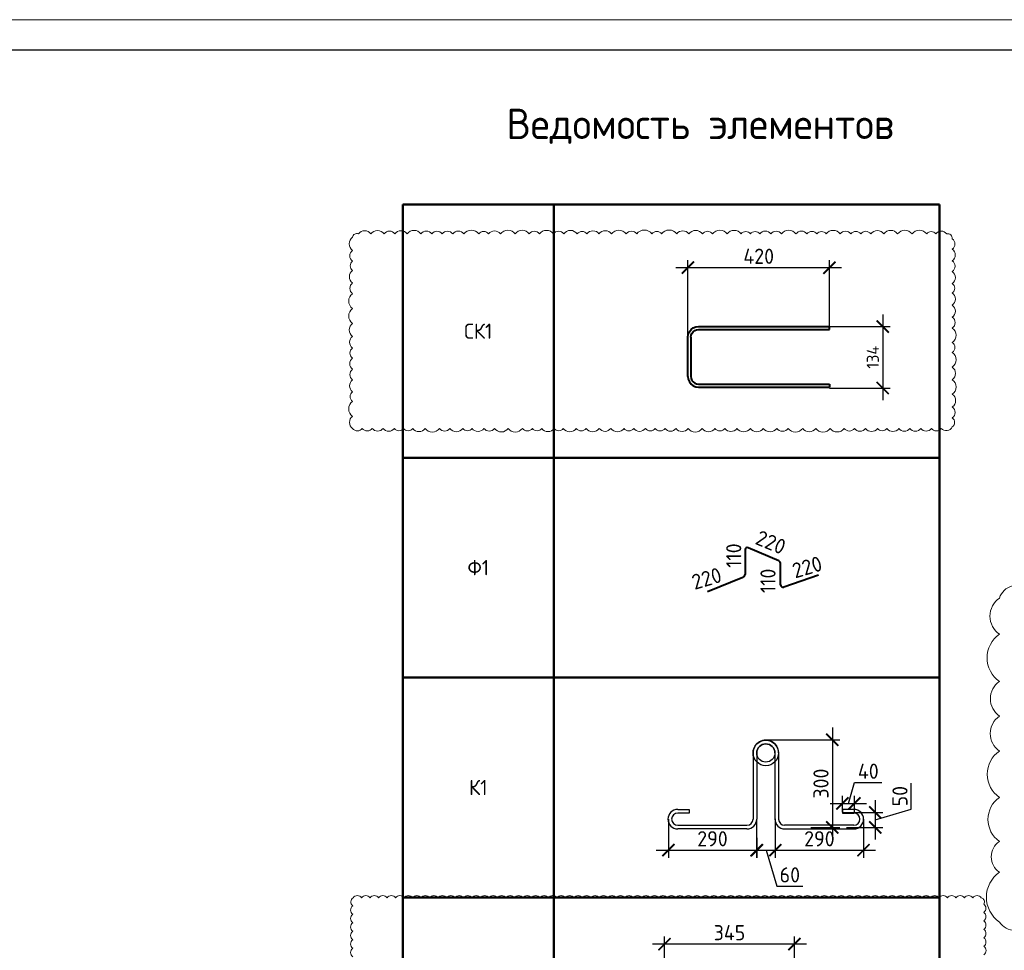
# Model space of a CAD drawing. Header units: millimetres. Extents: x -348641 to 659084, y -187953 to 16029.
# Tile 619 of 656: x -51920 to -35713, y -84248 to -68930. Entities that reach past the tile are written whole.
import ezdxf

# ---------------------------------------------------------------- set-up
doc = ezdxf.new("R2010")
doc.units = ezdxf.units.MM
for name, color, linetype, lineweight in [('_0.5', 94, 'Continuous', 50), ('Арм_хомуты', 133, 'Continuous', 18), ('Арматура', 152, 'Continuous', 40), ('Выноски', 20, 'Continuous', 20), ('Петля', 7, 'Continuous', 30), ('размер', 1, 'Continuous', 25), ('РАЗМЕРЫ', 1, 'Continuous', 9), ('ТОНКИЕ', 7, 'Continuous', 9)]:
    doc.layers.add(name, color=color, linetype=linetype, lineweight=lineweight)
doc.layers.add('ТОЛСТЫЕ_ОСНОВНЫЕ', color=6, linetype='Continuous')
doc.styles.add('GOST 2.304', font='CS_Gost2304.shx')
doc.styles.add('GOST-2.304_Type-B', font='GOST_Common.ttf')
doc.dimstyles.new('СПДС', dxfattribs={"dimscale": 100, "dimtxt": 2.5, "dimasz": 2, "dimexe": 1.25, "dimexo": 0, "dimtad": 1, "dimdec": 0, "dimrnd": 5, "dimtxsty": 'GOST-2.304_Type-B', "dimblk": 'ARCHTICK', "dimcen": 2.5, "dimdle": 2, "dimclrd": 1, "dimclre": 1, "dimclrt": 1, "dimadec": 0, "dimazin": 2, "dimtfac": 0.75, "dimtdec": 0, "dimtmove": 1, "dimatfit": 3, "dimfxl": 1, "dimtfillclr": 256, "dimtolj": 1, "dimarcsym": 1})

# ---------------------------------------------------------------- blocks, each defined once
blk = doc.blocks.new('*U1236')
at = {"layer": 'ТОЛСТЫЕ_ОСНОВНЫЕ', "color": 6}
blk.add_lwpolyline([(20, 5), (886, 5), (886, 415), (20, 415)], close=True, dxfattribs=at)
at = {"layer": 'ТОНКИЕ'}
blk.add_lwpolyline([(0, 0), (891, 0), (891, 420), (0, 420)], close=True, dxfattribs=at)
blk = doc.blocks.new('*T1333')
at = {"layer": 'Выноски', "color": 0, "linetype": 'ByBlock', "lineweight": 50, "transparency": 16777216}
for p, q in [((0, 0), (8834, 0)), ((0, 0), (0, -18642)), ((2484, 0), (2484, -18642)), ((8834, 0), (8834, -18642)), ((0, -4165), (8834, -4165)), ((0, -7784), (8834, -7784)), ((0, -11404), (8834, -11404)), ((0, -15023), (8834, -15023)), ((0, -18642), (8834, -18642))]:
    blk.add_line(p, q, dxfattribs=at)
at = {"layer": 'Выноски', "color": 0, "transparency": 16777216, "char_height": 250, "width": 2183.67, "attachment_point": 5, "style": 'GOST-2.304_Type-B'}
for s, insert in [('СК1', (1242, -2083)), ('Ф1', (1242, -5975)), ('К1', (1242, -9594)), ('Х1', (1242, -13213)), ('Х2', (1242, -16833))]:
    blk.add_mtext(s, dxfattribs=dict(at, insert=insert))
blk = doc.blocks.new('*U47')
at = {"color": 0, "linetype": 'ByBlock', "lineweight": -2}
for p, q in [((-99.8, 25), (-99.8, 455.9)), ((-89.8, 455.9), (-99.8, 455.9)), ((-89.8, 25), (-89.8, 455.9)), ((89.8, 25), (89.8, 455.9)), ((89.8, 455.9), (99.8, 455.9)), ((99.8, 25), (99.8, 455.9)), ((-98.6, 15.9), (-99.8, 25)), ((-95.1, 7.5), (-98.6, 15.9)), ((-89.6, 0.3), (-95.1, 7.5)), ((-89, 18.5), (-89.8, 25)), ((-82.3, -5.3), (-89.6, 0.3)), ((-86.5, 12.5), (-89, 18.5)), ((-82.5, 7.3), (-86.5, 12.5)), ((-77.3, 3.3), (-82.5, 7.3)), ((-71.3, 0.9), (-77.3, 3.3)), ((-64.8, 0), (-71.3, 0.9)), ((-64.8, 0), (64.8, 0)), ((64.8, 0), (71.3, 0.9)), ((71.3, 0.9), (77.3, 3.3)), ((77.3, 3.3), (82.5, 7.3)), ((82.3, -5.3), (89.6, 0.3)), ((82.5, 7.3), (86.5, 12.5)), ((86.5, 12.5), (89, 18.5)), ((89, 18.5), (89.8, 25)), ((89.6, 0.3), (95.1, 7.5)), ((95.1, 7.5), (98.6, 15.9)), ((98.6, 15.9), (99.8, 25)), ((-73.9, -8.8), (-82.3, -5.3)), ((-64.8, -10), (-73.9, -8.8)), ((64.8, -10), (-64.8, -10)), ((64.8, -10), (73.9, -8.8)), ((73.9, -8.8), (82.3, -5.3))]:
    blk.add_line(p, q, dxfattribs=at)
at = {"style": 'GOST 2.304', "oblique": 15, "flags": 9}
for tag, p in [('ПОЗИЦИЯ', (993.5, -185)), ('ДИАМЕТР', (993.8, -189.3)), ('КЛАСС', (994.1, -193.8)), ('ДЛИНА', (994.5, -198.5)), ('МАССА', (994.8, -203.9))]:
    blk.add_attdef(tag, p, '', height=2.5, dxfattribs=at)
blk = doc.blocks.new('_ArchTick')
at = {"color": 0, "linetype": 'ByBlock', "const_width": 0.15}
blk.add_lwpolyline([(-0.5, -0.5), (0.5, 0.5)], dxfattribs=at)
blk = doc.blocks.new('*D1387')
at = {"layer": 'DEFPOINTS', "color": 0, "lineweight": 0, "transparency": 16777216}
for p in [(-40921, -73012), (-38592, -74031), (-40921, -74213)]:
    blk.add_point(p, dxfattribs=at)
at = {"layer": 'размер', "color": 1, "lineweight": -2, "transparency": 16777216}
for p, q in [((-40921, -74213), (-40921, -72887)), ((-38592, -74031), (-38592, -72887)), ((-38392, -73012), (-41121, -73012))]:
    blk.add_line(p, q, dxfattribs=at)
at = {"layer": 'размер', "color": 1, "lineweight": -2, "transparency": 16777216, "xscale": 200, "yscale": 200, "zscale": 200, "rotation": 180}
blk.add_blockref('_ArchTick', (-40921, -73012), dxfattribs=at)
at = {"layer": 'размер', "color": 1, "lineweight": -2, "transparency": 16777216, "xscale": 200, "yscale": 200, "zscale": 200}
blk.add_blockref('_ArchTick', (-38592, -73012), dxfattribs=at)
at = {"layer": 'размер', "color": 1, "lineweight": 0, "transparency": 16777216, "insert": (-39756, -72824), "char_height": 250, "attachment_point": 5, "style": 'GOST-2.304_Type-B'}
blk.add_mtext('\\A1;420', dxfattribs=at)
blk = doc.blocks.new('петл')
at = {"layer": 'DEFPOINTS', "ltscale": 10}
for radius in [42, 30]:
    blk.add_circle((448329.1, -12654.2), radius, dxfattribs=at)
at = {"layer": 'Петля', "ltscale": 10}
for p, q in [((448287.1, -12654.2), (448287.1, -12872.2)), ((448299.1, -12654.2), (448299.1, -12872.2)), ((448359.1, -12654.2), (448359.1, -12872.2)), ((448371.1, -12654), (448371.1, -12872.2))]:
    blk.add_line(p, q, dxfattribs=at)
at = {"layer": 'Петля', "ltscale": 5}
for p, q in [((448039.1, -12892.2), (448267.1, -12892.2)), ((448619.1, -12892.2), (448391.1, -12892.2)), ((448267.1, -12904.2), (448039.1, -12904.2)), ((448391.1, -12904.2), (448619.1, -12904.2))]:
    blk.add_line(p, q, dxfattribs=at)
for points in [[(448039.1, -12840.2), (448077.1, -12840.2), (448077.1, -12852.2), (448039.1, -12852.2)], [(448619.1, -12840.2), (448581.1, -12840.2), (448581.1, -12852.2), (448619.1, -12852.2)]]:
    blk.add_lwpolyline(points, dxfattribs=at)
for centre, radius, start, end in [((448329.1, -12654.1), 42, 359.8414, 180.1586), ((448039.1, -12872.2), 32, 90, 270), ((448039.1, -12872.2), 20, 90, 270), ((448619.1, -12872.2), 32, 270, 90), ((448619.1, -12872.2), 20, 270, 90), ((448039.1, -12872.2), 32, 180, 270), ((448039.1, -12872.2), 20, 180, 270), ((448267.1, -12872.2), 20, 270, 0), ((448267.1, -12872.2), 32, 270, 0), ((448391.1, -12872.2), 32, 180, 270), ((448391.1, -12872.2), 20, 180, 270), ((448619.1, -12872.2), 20, 270, 0), ((448619.1, -12872.2), 32, 270, 0)]:
    blk.add_arc(centre, radius, start, end, dxfattribs=at)
at = {"layer": 'Петля', "ltscale": 10}
blk.add_arc((448329.1, -12654.2), 30, 0, 180, dxfattribs=at)
blk = doc.blocks.new('*D1392')
at = {"layer": 'DEFPOINTS', "color": 0, "lineweight": 0, "transparency": 16777216}
for p in [(-39639, -80783), (-38897, -82226), (-38544, -82226)]:
    blk.add_point(p, dxfattribs=at)
at = {"layer": 'размер', "color": 1, "lineweight": -2, "transparency": 16777216}
for p, q in [((-38544, -80583), (-38544, -82426)), ((-39639, -80783), (-38419, -80783)), ((-38897, -82226), (-38419, -82226))]:
    blk.add_line(p, q, dxfattribs=at)
at = {"layer": 'размер', "color": 1, "lineweight": -2, "transparency": 16777216, "xscale": 200, "yscale": 200, "zscale": 200}
for p, rotation in [((-38544, -80783), 90), ((-38544, -82226), 270)]:
    blk.add_blockref('_ArchTick', p, dxfattribs=dict(at, rotation=rotation))
at = {"layer": 'размер', "color": 1, "lineweight": 0, "transparency": 16777216, "insert": (-38731, -81504), "char_height": 250, "attachment_point": 5, "rotation": 90, "style": 'GOST-2.304_Type-B'}
blk.add_mtext('\\A1;300', dxfattribs=at)
blk = doc.blocks.new('*D1393')
at = {"layer": 'DEFPOINTS', "color": 0, "lineweight": 0, "transparency": 16777216}
for p in [(-41243, -82090), (-39791, -82092), (-39791, -82599)]:
    blk.add_point(p, dxfattribs=at)
at = {"layer": 'размер', "color": 1, "lineweight": -2, "transparency": 16777216}
for p, q in [((-41243, -82090), (-41243, -82724)), ((-39791, -82092), (-39791, -82724)), ((-41443, -82599), (-39591, -82599))]:
    blk.add_line(p, q, dxfattribs=at)
at = {"layer": 'размер', "color": 1, "lineweight": -2, "transparency": 16777216, "xscale": 200, "yscale": 200, "zscale": 200, "rotation": 180}
blk.add_blockref('_ArchTick', (-41243, -82599), dxfattribs=at)
at = {"layer": 'размер', "color": 1, "lineweight": -2, "transparency": 16777216, "xscale": 200, "yscale": 200, "zscale": 200}
blk.add_blockref('_ArchTick', (-39791, -82599), dxfattribs=at)
at = {"layer": 'размер', "color": 1, "lineweight": 0, "transparency": 16777216, "insert": (-40517, -82412), "char_height": 250, "attachment_point": 5, "style": 'GOST-2.304_Type-B'}
blk.add_mtext('\\A1;290', dxfattribs=at)
blk = doc.blocks.new('*D1394')
at = {"layer": 'DEFPOINTS', "color": 0, "lineweight": 0, "transparency": 16777216}
for p in [(-39483, -82085), (-38031, -82087), (-38031, -82599)]:
    blk.add_point(p, dxfattribs=at)
at = {"layer": 'размер', "color": 1, "lineweight": -2, "transparency": 16777216}
for p, q in [((-39483, -82085), (-39483, -82724)), ((-38031, -82087), (-38031, -82724)), ((-39683, -82599), (-37831, -82599))]:
    blk.add_line(p, q, dxfattribs=at)
at = {"layer": 'размер', "color": 1, "lineweight": -2, "transparency": 16777216, "xscale": 200, "yscale": 200, "zscale": 200, "rotation": 180}
blk.add_blockref('_ArchTick', (-39483, -82599), dxfattribs=at)
at = {"layer": 'размер', "color": 1, "lineweight": -2, "transparency": 16777216, "xscale": 200, "yscale": 200, "zscale": 200}
blk.add_blockref('_ArchTick', (-38031, -82599), dxfattribs=at)
at = {"layer": 'размер', "color": 1, "lineweight": 0, "transparency": 16777216, "insert": (-38757, -82412), "char_height": 250, "attachment_point": 5, "style": 'GOST-2.304_Type-B'}
blk.add_mtext('\\A1;290', dxfattribs=at)
blk = doc.blocks.new('*D1395')
at = {"layer": 'DEFPOINTS', "color": 0, "lineweight": 0, "transparency": 16777216}
for p in [(-39785, -82394), (-39483, -82394), (-39483, -82599)]:
    blk.add_point(p, dxfattribs=at)
at = {"layer": 'размер', "color": 1, "lineweight": -2, "transparency": 16777216}
for p, q in [((-39785, -82394), (-39785, -82724)), ((-39483, -82394), (-39483, -82724)), ((-39985, -82599), (-39283, -82599)), ((-39634, -82599), (-39456, -83193)), ((-39456, -83193), (-39031, -83193))]:
    blk.add_line(p, q, dxfattribs=at)
at = {"layer": 'размер', "color": 1, "lineweight": -2, "transparency": 16777216, "xscale": 200, "yscale": 200, "zscale": 200, "rotation": 180}
blk.add_blockref('_ArchTick', (-39785, -82599), dxfattribs=at)
at = {"layer": 'размер', "color": 1, "lineweight": -2, "transparency": 16777216, "xscale": 200, "yscale": 200, "zscale": 200}
blk.add_blockref('_ArchTick', (-39483, -82599), dxfattribs=at)
at = {"layer": 'размер', "color": 1, "lineweight": 0, "transparency": 16777216, "insert": (-39243, -83006), "char_height": 250, "attachment_point": 5, "style": 'GOST-2.304_Type-B'}
blk.add_mtext('\\A1;60', dxfattribs=at)
blk = doc.blocks.new('*D1399')
at = {"layer": 'DEFPOINTS', "color": 0, "lineweight": 0, "transparency": 16777216}
for p in [(-38379, -81978), (-38309, -82226), (-37838, -82226)]:
    blk.add_point(p, dxfattribs=at)
at = {"layer": 'размер', "color": 1, "lineweight": -2, "transparency": 16777216}
for p, q in [((-37244, -81924), (-37244, -81499)), ((-37838, -81778), (-37838, -82426)), ((-38379, -81978), (-37713, -81978)), ((-37838, -82102), (-37244, -81924)), ((-38309, -82226), (-37713, -82226))]:
    blk.add_line(p, q, dxfattribs=at)
at = {"layer": 'размер', "color": 1, "lineweight": -2, "transparency": 16777216, "xscale": 200, "yscale": 200, "zscale": 200}
for p, rotation in [((-37838, -81978), 90), ((-37838, -82226), 270)]:
    blk.add_blockref('_ArchTick', p, dxfattribs=dict(at, rotation=rotation))
at = {"layer": 'размер', "color": 1, "lineweight": 0, "transparency": 16777216, "insert": (-37431, -81711), "char_height": 250, "attachment_point": 5, "rotation": 90, "style": 'GOST-2.304_Type-B'}
blk.add_mtext('\\A1;50', dxfattribs=at)
blk = doc.blocks.new('*D1400')
at = {"layer": 'DEFPOINTS', "color": 0, "lineweight": 0, "transparency": 16777216}
for p in [(-38181, -81831), (-38379, -81974), (-38181, -81990)]:
    blk.add_point(p, dxfattribs=at)
at = {"layer": 'размер', "color": 1, "lineweight": -2, "transparency": 16777216}
for p, q in [((-38280, -81831), (-38177, -81487)), ((-38177, -81487), (-37727, -81487)), ((-38579, -81831), (-37981, -81831)), ((-38379, -81974), (-38379, -81706)), ((-38181, -81990), (-38181, -81706))]:
    blk.add_line(p, q, dxfattribs=at)
at = {"layer": 'размер', "color": 1, "lineweight": -2, "transparency": 16777216, "xscale": 200, "yscale": 200, "zscale": 200, "rotation": 180}
blk.add_blockref('_ArchTick', (-38379, -81831), dxfattribs=at)
at = {"layer": 'размер', "color": 1, "lineweight": -2, "transparency": 16777216, "xscale": 200, "yscale": 200, "zscale": 200}
blk.add_blockref('_ArchTick', (-38181, -81831), dxfattribs=at)
at = {"layer": 'размер', "color": 1, "lineweight": 0, "transparency": 16777216, "insert": (-37952, -81300), "char_height": 250, "attachment_point": 5, "style": 'GOST-2.304_Type-B'}
blk.add_mtext('\\A1;40', dxfattribs=at)
blk = doc.blocks.new('*D1335')
at = {"layer": '_0.5', "color": 1, "lineweight": -2, "transparency": 16777216}
for p, q in [((-37715, -73781), (-37715, -75193)), ((-38608, -73981), (-37590, -73981)), ((-38592, -74993), (-37590, -74993))]:
    blk.add_line(p, q, dxfattribs=at)
at = {"layer": 'DEFPOINTS', "color": 0, "lineweight": 0, "transparency": 16777216}
for p in [(-38608, -73981), (-38592, -74993), (-37715, -74993)]:
    blk.add_point(p, dxfattribs=at)
at = {"layer": '_0.5', "color": 1, "lineweight": -2, "transparency": 16777216, "xscale": 200, "yscale": 200, "zscale": 200}
for p, rotation in [((-37715, -73981), 90), ((-37715, -74993), 270)]:
    blk.add_blockref('_ArchTick', p, dxfattribs=dict(at, rotation=rotation))
at = {"layer": '_0.5', "color": 1, "lineweight": 0, "transparency": 16777216, "insert": (-37878, -74487), "char_height": 200, "attachment_point": 5, "rotation": 90, "style": 'GOST-2.304_Type-B'}
blk.add_mtext('\\A1;134', dxfattribs=at)
blk = doc.blocks.new('*D1413')
at = {"layer": 'DEFPOINTS', "color": 0, "lineweight": 0, "transparency": 16777216}
for p in [(-41306, -84146), (-41306, -85148), (-39169, -85116)]:
    blk.add_point(p, dxfattribs=at)
at = {"layer": 'РАЗМЕРЫ', "color": 1, "lineweight": -2, "transparency": 16777216}
for p, q in [((-41306, -85148), (-41306, -84021)), ((-39169, -85116), (-39169, -84021)), ((-38969, -84146), (-41506, -84146))]:
    blk.add_line(p, q, dxfattribs=at)
at = {"layer": 'РАЗМЕРЫ', "color": 1, "lineweight": -2, "transparency": 16777216, "xscale": 200, "yscale": 200, "zscale": 200, "rotation": 180}
blk.add_blockref('_ArchTick', (-41306, -84146), dxfattribs=at)
at = {"layer": 'РАЗМЕРЫ', "color": 1, "lineweight": -2, "transparency": 16777216, "xscale": 200, "yscale": 200, "zscale": 200}
blk.add_blockref('_ArchTick', (-39169, -84146), dxfattribs=at)
at = {"layer": 'РАЗМЕРЫ', "color": 1, "lineweight": 0, "transparency": 16777216, "insert": (-40237, -83958), "char_height": 250, "attachment_point": 5, "style": 'GOST-2.304_Type-B'}
blk.add_mtext('\\A1;345', dxfattribs=at)

msp = doc.modelspace()

# ---------------------------------------------------------------- linework, layer by layer
at = {"layer": '_0.5', "color": 240, "lineweight": 0, "true_color": 0xed1f24}
msp.add_lwpolyline([(-46440.7, -75656.9, 0.5205671), (-46282.1, -75656.9, 0.5205671), (-46116.6, -75656.9, 0.5205671), (-45939.6, -75656.9, 0.5205671), (-45752.9, -75656.9, 0.5205671), (-45602.1, -75656.9, 0.5205671), (-45450.6, -75656.9, 0.5205671), (-45247.2, -75656.9, 0.5205671), (-45011, -75656.9, 0.5205671), (-44838.9, -75656.9, 0.5205671), (-44627.3, -75656.9, 0.5205671), (-44474.7, -75656.9, 0.5205671), (-44277.9, -75656.9, 0.5205671), (-44103.1, -75656.9, 0.5205671), (-43879.2, -75656.9, 0.5205671), (-43645.9, -75656.9, 0.5205671), (-43481.2, -75656.9, 0.5205671), (-43327.7, -75656.9, 0.5205671), (-43123.6, -75656.9, 0.5205671), (-42972.5, -75656.9, 0.5205671), (-42758.5, -75656.9, 0.5205671), (-42596.7, -75656.9, 0.5205671), (-42380.6, -75656.9, 0.5205671), (-42190.6, -75656.9, 0.5205671), (-41973.2, -75656.9, 0.5205671), (-41813.6, -75656.9, 0.5205671), (-41620.4, -75656.9, 0.5205671), (-41460.3, -75656.9, 0.5205671), (-41298, -75656.9, 0.5205671), (-41117.1, -75656.9, 0.5205671), (-40919.1, -75656.9, 0.5205671), (-40686.9, -75656.9, 0.5205671), (-40475.6, -75656.9, 0.5205671), (-40313.7, -75656.9, 0.5205671), (-40115.6, -75656.9, 0.5205671), (-39893.7, -75656.9, 0.5205671), (-39680.8, -75656.9, 0.5205671), (-39458.3, -75656.9, 0.5205671), (-39270.9, -75656.9, 0.5205671), (-39032.2, -75656.9, 0.5205671), (-38817.1, -75656.9, 0.5205671), (-38578.6, -75656.9, 0.5205671), (-38349.1, -75656.9, 0.5205671), (-38181.3, -75656.9, 0.5205671), (-37997.4, -75656.9, 0.5205671), (-37799.5, -75656.9, 0.5205671), (-37646.8, -75656.9, 0.5205671), (-37448.8, -75656.9, 0.5205671), (-37267.7, -75656.9, 0.5205671), (-37087.6, -75656.9, 0.5205671), (-36913.6, -75656.9, 0.5205671), (-36750.7, -75656.9, 0.5205671), (-36569.8, -75634.1, 0.5205671), (-36569.8, -75484.1, 0.5205671), (-36569.8, -75304.4, 0.5205671), (-36569.8, -75094.4, 0.5205671), (-36569.8, -74855.3, 0.5205671), (-36569.8, -74648.5, 0.5205671), (-36569.8, -74406.6, 0.5205671), (-36569.8, -74242.2, 0.5205671), (-36569.8, -74005.4, 0.5205671), (-36569.8, -73827.9, 0.5205671), (-36569.8, -73628.8, 0.5205671), (-36569.8, -73427.8, 0.5205671), (-36569.8, -73274.4, 0.5205671), (-36569.8, -73076, 0.5205671), (-36569.8, -72899.5, 0.5205671), (-36569.8, -72706.6, 0.5205671), (-36569.8, -72536.1, 0.5205671), (-36661.7, -72456.9, 0.5205671), (-36840.2, -72456.9, 0.5205671), (-36990.3, -72456.9, 0.5205671), (-37231.6, -72456.9, 0.5205671), (-37469, -72456.9, 0.5205671), (-37695.6, -72456.9, 0.5205671), (-37910.5, -72456.9, 0.5205671), (-38077, -72456.9, 0.5205671), (-38239.1, -72456.9, 0.5205671), (-38414.5, -72456.9, 0.5205671), (-38643.5, -72456.9, 0.5205671), (-38798.8, -72456.9, 0.5205671), (-38962.4, -72456.9, 0.5205671), (-39143.5, -72456.9, 0.5205671), (-39382.4, -72456.9, 0.5205671), (-39555.3, -72456.9, 0.5205671), (-39739.7, -72456.9, 0.5205671), (-39893, -72456.9, 0.5205671), (-40046.8, -72456.9, 0.5205671), (-40274.1, -72456.9, 0.5205671), (-40515.7, -72456.9, 0.5205671), (-40682.1, -72456.9, 0.5205671), (-40905.7, -72456.9, 0.5205671), (-41105.9, -72456.9, 0.5205671), (-41353.4, -72456.9, 0.5205671), (-41513.6, -72456.9, 0.5205671), (-41763.4, -72456.9, 0.5205671), (-41937.8, -72456.9, 0.5205671), (-42179.1, -72456.9, 0.5205671), (-42385.4, -72456.9, 0.5205671), (-42583.7, -72456.9, 0.5205671), (-42742.8, -72456.9, 0.5205671), (-42966.1, -72456.9, 0.5205671), (-43135.9, -72456.9, 0.5205671), (-43363.4, -72456.9, 0.5205671), (-43532.7, -72456.9, 0.5205671), (-43763, -72456.9, 0.5205671), (-44006.8, -72456.9, 0.5205671), (-44203.4, -72456.9, 0.5205671), (-44363.8, -72456.9, 0.5205671), (-44608.8, -72456.9, 0.5205671), (-44793.4, -72456.9, 0.5205671), (-44966.7, -72456.9, 0.5205671), (-45137.7, -72456.9, 0.5205671), (-45316.4, -72456.9, 0.5205671), (-45542.7, -72456.9, 0.5205671), (-45744.4, -72456.9, 0.5205671), (-45922.8, -72456.9, 0.5205671), (-46141, -72456.9, 0.5205671), (-46343.4, -72456.9, 0.5205671), (-46440.7, -72510.3, 0.5205671), (-46440.7, -72729.3, 0.5205671), (-46440.7, -72906.6, 0.5205671), (-46440.7, -73059.4, 0.5205671), (-46440.7, -73264, 0.5205671), (-46440.7, -73440.2, 0.5205671), (-46440.7, -73684.9, 0.5205671), (-46440.7, -73929.4, 0.5205671), (-46440.7, -74144.1, 0.5205671), (-46440.7, -74334.7, 0.5205671), (-46440.7, -74501.7, 0.5205671), (-46440.7, -74685.1, 0.5205671), (-46440.7, -74860.2, 0.5205671), (-46440.7, -75053.7, 0.5205671), (-46440.7, -75212.7, 0.5205671), (-46440.7, -75459.5, 0.5205671)], format="xyb", close=True, dxfattribs=at)
for points in [[(-35303.5, -78306.1, 0.5205671), (-35794.5, -78450.3, 0.5205671), (-35794.5, -79046.1, 0.5205671), (-35794.5, -79821.8, 0.5205671), (-35794.5, -80392.4, 0.5205671), (-35794.5, -80967.5, 0.5205671), (-35794.5, -81732.4, 0.5205671), (-35794.5, -82454.6, 0.5205671), (-35794.5, -82963.8, 0.5205671), (-35794.5, -83783.4, 0.5205671), (-35278.6, -83783.4, 0.5205671)], [(-36050.8, -84322.1, 0.5205671), (-36051.1, -84182.4, 0.5205671), (-36051.4, -84042.6, 0.5205671), (-36051.7, -83902.9, 0.5205671), (-36052, -83763.2, 0.5205671), (-36052.3, -83623.5, 0.5205671), (-36052.6, -83483.7, 0.5205671), (-36091.8, -83383, 0.5205671), (-36231.6, -83383, 0.5205671), (-36371.3, -83383, 0.5205671), (-36511, -83383, 0.5205671), (-36650.8, -83383, 0.5205671), (-36790.5, -83383, 0.5205671), (-36930.2, -83383, 0.5205671), (-37069.9, -83383, 0.5205671), (-37209.7, -83383, 0.5205671), (-37349.4, -83383, 0.5205671), (-37489.1, -83383, 0.5205671), (-37628.8, -83383, 0.5205671), (-37768.6, -83383, 0.5205671), (-37908.3, -83383, 0.5205671), (-38048, -83383, 0.5205671), (-38187.8, -83383, 0.5205671), (-38327.5, -83383, 0.5205671), (-38467.2, -83383, 0.5205671), (-38606.9, -83383, 0.5205671), (-38746.7, -83383, 0.5205671), (-38886.4, -83383, 0.5205671), (-39026.1, -83383, 0.5205671), (-39165.9, -83383, 0.5205671), (-39305.6, -83383, 0.5205671), (-39445.3, -83383, 0.5205671), (-39585, -83383, 0.5205671), (-39724.8, -83383, 0.5205671), (-39864.5, -83383, 0.5205671), (-40004.2, -83383, 0.5205671), (-40143.9, -83383, 0.5205671), (-40283.7, -83383, 0.5205671), (-40423.4, -83383, 0.5205671), (-40563.1, -83383, 0.5205671), (-40702.9, -83383, 0.5205671), (-40842.6, -83383, 0.5205671), (-40982.3, -83383, 0.5205671), (-41122, -83383, 0.5205671), (-41261.8, -83383, 0.5205671), (-41401.5, -83383, 0.5205671), (-41541.2, -83383, 0.5205671), (-41680.9, -83383, 0.5205671), (-41820.7, -83383, 0.5205671), (-41960.4, -83383, 0.5205671), (-42100.1, -83383, 0.5205671), (-42239.9, -83383, 0.5205671), (-42379.6, -83383, 0.5205671), (-42519.3, -83383, 0.5205671), (-42659, -83383, 0.5205671), (-42798.8, -83383, 0.5205671), (-42938.5, -83383, 0.5205671), (-43078.2, -83383, 0.5205671), (-43218, -83383, 0.5205671), (-43357.7, -83383, 0.5205671), (-43497.4, -83383, 0.5205671), (-43637.1, -83383, 0.5205671), (-43776.9, -83383, 0.5205671), (-43916.6, -83383, 0.5205671), (-44056.3, -83383, 0.5205671), (-44196, -83383, 0.5205671), (-44335.8, -83383, 0.5205671), (-44475.5, -83383, 0.5205671), (-44615.2, -83383, 0.5205671), (-44755, -83383, 0.5205671), (-44894.7, -83383, 0.5205671), (-45034.4, -83383, 0.5205671), (-45174.1, -83383, 0.5205671), (-45313.9, -83383, 0.5205671), (-45453.6, -83383, 0.5205671), (-45593.3, -83383, 0.5205671), (-45733, -83383, 0.5205671), (-45872.8, -83383, 0.5205671), (-46012.5, -83383, 0.5205671), (-46152.2, -83383, 0.5205671), (-46292, -83383, 0.5205671), (-46431.7, -83383, 0.5205671), (-46438.4, -83515.7, 0.5205671), (-46438.1, -83655.4, 0.5205671), (-46437.8, -83795.2, 0.5205671), (-46437.5, -83934.9, 0.5205671), (-46437.2, -84074.6, 0.5205671), (-46436.9, -84214.3, 0.5205671), (-46436.5, -84354.1, 0.5205671)]]:
    msp.add_lwpolyline(points, format="xyb", dxfattribs=at)
at = {"layer": 'Арматура'}
for p, q in [((-39424.2, -77835), (-39929.6, -77620.6)), ((-39977.8, -77647.1), (-39977.8, -78060.1)), ((-39396.4, -78231.8), (-39396.4, -77890.4)), ((-40016.8, -78109.6), (-40600.8, -78347.7)), ((-38773.5, -78075), (-39340.1, -78270.8))]:
    msp.add_line(p, q, dxfattribs=at)
for centre, radius, start, end in [((-39945.7, -77648.6), 32.3, 60.17019, 184.93678), ((-39467.9, -77891.6), 71.5, 1.00459, 52.34811), ((-40045.1, -78047.2), 68.5, 294.34333, 349.14946), ((-39353.5, -78230.1), 42.9, 182.32029, 288.20191)]:
    msp.add_arc(centre, radius, start, end, dxfattribs=at)

# ---------------------------------------------------------------- block references
at = {"xscale": 100, "yscale": 100, "zscale": 100}
msp.add_blockref('*U1236', (-104886.9, -110930.1), dxfattribs=at)
msp.add_blockref('*T1333', (-45614.3, -71974.4))
at = {"layer": 'Арм_хомуты', "lineweight": 40, "xscale": 5, "yscale": 5, "zscale": 5, "rotation": 270}
msp.add_blockref('*U47', (-40871.1, -74479.8), dxfattribs=at)
at = {"layer": 'РАЗМЕРЫ', "color": 0, "xscale": 5, "yscale": 5, "zscale": 5}
msp.add_blockref('петл', (-2281284.7, -17728.7), dxfattribs=at)

# ---------------------------------------------------------------- texts
at = {"layer": 'РАЗМЕРЫ', "color": 0, "style": 'GOST-2.304_Type-B'}
msp.add_text('Ведомость элементов', height=500, dxfattribs=at).set_placement((-43908.4, -70895.2))
at = {"layer": 'РАЗМЕРЫ', "char_height": 250, "attachment_point": 5, "style": 'GOST-2.304_Type-B'}
for s, insert, rotation in [('\\A1;220', (-39557, -77532.3), 337.44719), ('\\A1;110', (-40167, -77750.9), 90), ('\\A1;220', (-38958.8, -77939.7), 16.49058), ('\\A1;220', (-40613.2, -78127.4), 16.49058), ('\\A1;110', (-39603.5, -78166.4), 90)]:
    msp.add_mtext(s, dxfattribs=dict(at, insert=insert, rotation=rotation))

# ---------------------------------------------------------------- dimensions: what is measured, and where the dimension line sits
at = {"layer": '_0.5', "color": 1, "lineweight": 0}
dim = msp.add_linear_dim(base=(-37715.3, -74993.4), p1=(-38608, -73980.7), p2=(-38591.6, -74993.4), angle=90, text='134', dimstyle='СПДС', override={"dimtxt": 2}, dxfattribs=at)
dim.commit()
dim.dimension.update_dxf_attribs({"geometry": '*D1335', "text_midpoint": (-37877.8, -74487)})
at = {"layer": 'размер', "color": 146, "lineweight": 0}
dim = msp.add_linear_dim(base=(-40921.1, -73011.8), p1=(-38591.6, -74030.7), p2=(-40921.1, -74212.6), text='420', dimstyle='СПДС', dxfattribs=at)
dim.commit()
dim.dimension.update_dxf_attribs({"geometry": '*D1387', "text_midpoint": (-39756.3, -72824.3)})
dim = msp.add_linear_dim(base=(-38543.6, -82226.2), p1=(-39639.1, -80782.7), p2=(-38897.1, -82226.2), angle=90, text='300', dimstyle='СПДС', override={"dimlfac": 0.2}, dxfattribs=at)
dim.commit()
dim.dimension.update_dxf_attribs({"geometry": '*D1392', "text_midpoint": (-38731.1, -81504.5)})
for base, p1, p2, picture, middle in [((-38180.7, -81831), (-38379.1, -81973.5), (-38180.7, -81990.3), '*D1400', (-38114.3, -81299.7)), ((-39791.1, -82599.4), (-41243.1, -82089.9), (-39791.1, -82091.9), '*D1393', (-40517.1, -82411.9)), ((-38031, -82599.4), (-39483, -82084.6), (-38031, -82086.6), '*D1394', (-38757, -82411.9)), ((-39483, -82599.4), (-39785.1, -82393.8), (-39483, -82393.8), '*D1395', (-39393.4, -83005.7))]:
    dim = msp.add_linear_dim(base=base, p1=p1, p2=p2, dimstyle='СПДС', override={"dimlfac": 0.2}, dxfattribs=at)
    dim.commit()
    dim.dimension.update_dxf_attribs({"geometry": picture, "text_midpoint": middle})
dim = msp.add_linear_dim(base=(-37837.7, -82226.2), p1=(-38379.1, -81977.9), p2=(-38308.9, -82226.2), angle=90, dimstyle='СПДС', override={"dimlfac": 0.2}, dxfattribs=at)
dim.commit()
dim.dimension.update_dxf_attribs({"geometry": '*D1399', "text_midpoint": (-37431.4, -81861.5)})
at = {"layer": 'РАЗМЕРЫ', "color": 1, "lineweight": 0}
dim = msp.add_linear_dim(base=(-41305.8, -84145.7), p1=(-39168.5, -85116.1), p2=(-41305.8, -85147.6), text='345', dimstyle='СПДС', override={"dimrnd": 5}, dxfattribs=at)
dim.commit()
dim.dimension.update_dxf_attribs({"geometry": '*D1413', "text_midpoint": (-40237.1, -83958.2)})

doc.saveas('drawing.dxf')
